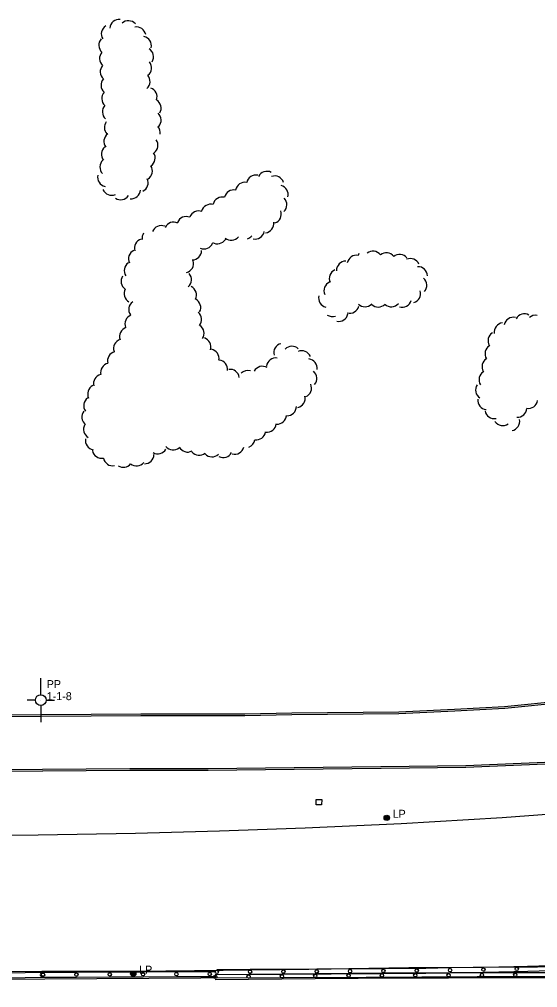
# Model space of a CAD drawing. Extents: x 2402803 to 2427059, y 6985292 to 6997652.
# Drawn here: x 2408717 to 2409028, y 6991333 to 6991914 of the extents above; entities that cross this region are included whole.
import ezdxf

# ---------------------------------------------------------------- set-up
doc = ezdxf.new("R2010")
doc.units = 0
for name, color, linetype in [('p_control ground ctrl', 7, 'Continuous'), ('p_road - paved curb', 7, 'Continuous'), ('p_road bridge end', 7, 'Continuous'), ('p_road conc barrier', 7, 'Continuous'), ('p_utility manhole', 7, 'Continuous'), ('p_veg woods', 7, 'Continuous')]:
    doc.layers.add(name, color=color, linetype=linetype)

msp = doc.modelspace()

# ---------------------------------------------------------------- linework, layer by layer
at = {"layer": 'p_control ground ctrl'}
for p, q in [((2408729.97, 6991508.5), (2408729.99, 6991518.5)), ((2408726.73, 6991505.26), (2408721.73, 6991505.27)), ((2408729.97, 6991505.26), (2408729.97, 6991505.3)), ((2408733.21, 6991505.26), (2408738.21, 6991505.25)), ((2408729.97, 6991502.02), (2408729.95, 6991492.02))]:
    msp.add_line(p, q, dxfattribs=at)
msp.add_circle((2408729.97, 6991505.26), 3.24, dxfattribs=at)
at = {"layer": 'p_road - paved curb'}
for points in [[(2408730.37, 6991495.6), (2408790.02, 6991496.02), (2408852.29, 6991495.93), (2408880.56, 6991496.56), (2408944.73, 6991497.16), (2408978.26, 6991498.78), (2409008.26, 6991500.48), (2409044.05, 6991504.03), (2409071.12, 6991507.39), (2409092.54, 6991510.35), (2409144.99, 6991519.51), (2409187.62, 6991529.35), (2409225.75, 6991539.28), (2409260.01, 6991549.61), (2409268.61, 6991551.82), (2409278.09, 6991555.27), (2409302.41, 6991564.95)], [(2408730.36, 6991496.6), (2408790.02, 6991497.02), (2408852.28, 6991496.93), (2408880.54, 6991497.56), (2408944.7, 6991498.16), (2408978.21, 6991499.78), (2409008.18, 6991501.48), (2409043.94, 6991505.02), (2409070.99, 6991508.38), (2409092.39, 6991511.34), (2409144.79, 6991520.49), (2409187.38, 6991530.32), (2409225.48, 6991540.24), (2409259.74, 6991550.57), (2409267.28, 6991552.52)], [(2408278.52, 6991502.26), (2408293.06, 6991497.39), (2408320.48, 6991492.99), (2408349.13, 6991492.77), (2408390.2, 6991492.69), (2408447.71, 6991493.26), (2408523.56, 6991493.99), (2408585.74, 6991494.08), (2408658, 6991495.03), (2408730.37, 6991495.6)], [(2408409.26, 6991493.88), (2408447.7, 6991494.26), (2408523.55, 6991494.99), (2408585.73, 6991495.08), (2408657.99, 6991496.03), (2408730.36, 6991496.6)], [(2409327.26, 6991496.71), (2409296.57, 6991492.31), (2409264.13, 6991488.15), (2409215.8, 6991482.41), (2409177.17, 6991478.38), (2409121.97, 6991473.42), (2409081.41, 6991470.49), (2409037.23, 6991467.95), (2408985, 6991465.81), (2408934.05, 6991465.29), (2408881.99, 6991464.67), (2408830.43, 6991464.13), (2408783.34, 6991463.94), (2408731.1, 6991463.71)], [(2409327.43, 6991495.72), (2409296.7, 6991491.32), (2409264.25, 6991487.16), (2409215.91, 6991481.42), (2409177.27, 6991477.38), (2409122.05, 6991472.42), (2409081.47, 6991469.49), (2409037.28, 6991466.95), (2408985.03, 6991464.81), (2408934.06, 6991464.29), (2408882, 6991463.67), (2408830.44, 6991463.13), (2408783.34, 6991462.94), (2408731.1, 6991462.71)], [(2408731.1, 6991463.71), (2408622.87, 6991462.72), (2408541.63, 6991462.01), (2408477.44, 6991461.39), (2408400.93, 6991460.75), (2408303.18, 6991459.37), (2408225.78, 6991460.09), (2408148.18, 6991460.9)], [(2408728.35, 6991424.5), (2408786.87, 6991425.48), (2408837.26, 6991426.76), (2408888.53, 6991428.73), (2408946.08, 6991431.19), (2409006.8, 6991434.79), (2409057.44, 6991438.68), (2409109.55, 6991443.6), (2409159.56, 6991448.22), (2409212.62, 6991453.36), (2409262.85, 6991458.41), (2409302.83, 6991463.07)], [(2408731.11, 6991462.71), (2408622.88, 6991461.72), (2408541.64, 6991461.01), (2408477.45, 6991460.39), (2408400.94, 6991459.75), (2408303.18, 6991458.37), (2408225.77, 6991459.09), (2408147.87, 6991459.9)], [(2408730.7, 6991342.76), (2408805.07, 6991342.79), (2408890.72, 6991343.83), (2408950.8, 6991344.83), (2409027.97, 6991345.19), (2409085.23, 6991347.19), (2409156.3, 6991350.08), (2409224.77, 6991354.18), (2409289.35, 6991358.23), (2409358.28, 6991362.99), (2409429.4, 6991369.51), (2409511.52, 6991378.01), (2409586.6, 6991386.54), (2409644.27, 6991394.92), (2409727.09, 6991406.84), (2409804.55, 6991419.68), (2409929.16, 6991443.66), (2409963.83, 6991450.86)], [(2408150.27, 6991418.96), (2408159.18, 6991418.98), (2408249.07, 6991419.68), (2408328.23, 6991420.65), (2408395.02, 6991421.51), (2408456.19, 6991422.1), (2408510.99, 6991422.71), (2408577.05, 6991423.72), (2408656.02, 6991423.69), (2408728.35, 6991424.5)], [(2408732.38, 6991338.13), (2408826.07, 6991338.58), (2408925.18, 6991339.11), (2408991.8, 6991339.52), (2409075.37, 6991339.39), (2409159.97, 6991339.01), (2409220.81, 6991339.54), (2409280.06, 6991338.59), (2409338.14, 6991339.22), (2409386.62, 6991341.15), (2409426.56, 6991342.78), (2409480.78, 6991346.44), (2409524.07, 6991350.39), (2409574.21, 6991355.18), (2409619.3, 6991360.87), (2409680.15, 6991369.44), (2409731.1, 6991377.64), (2409785.05, 6991387.23), (2409843.11, 6991398.17), (2409892.4, 6991408.65), (2409940.87, 6991418.88), (2409962.31, 6991424)], [(2408151.1, 6991337.82), (2408160.84, 6991337.99), (2408247.53, 6991337.27), (2408327.64, 6991337.46), (2408397.84, 6991337.88), (2408486.41, 6991338.88), (2408584.52, 6991339.64), (2408658.07, 6991340.97), (2408706.88, 6991342.54), (2408730.7, 6991342.76)], [(2408151.37, 6991332.8), (2408156.4, 6991332.84), (2408213.22, 6991334.1), (2408286.33, 6991335), (2408413.56, 6991335.77), (2408545.69, 6991337.26), (2408664.97, 6991337.52), (2408732.38, 6991338.13)]]:
    msp.add_lwpolyline(points, dxfattribs=at)
at = {"layer": 'p_road bridge end'}
msp.add_lwpolyline([(2408895.17, 6991445.64), (2408898.53, 6991445.57), (2408898.46, 6991442.38), (2408895.1, 6991442.45)], close=True, dxfattribs=at)
at = {"layer": 'p_road conc barrier'}
for p, q in [((2408710.62, 6991341.63), (2408730.6, 6991342.04)), ((2408730.6, 6991342.04), (2408731.34, 6991342.06)), ((2408731.36, 6991342.06), (2408751.36, 6991342.14)), ((2408751.36, 6991342.14), (2408771.36, 6991342.22)), ((2408771.36, 6991342.22), (2408791.36, 6991342.3)), ((2408791.36, 6991342.3), (2408811.36, 6991342.38)), ((2408811.36, 6991342.38), (2408831.36, 6991342.47)), ((2408831.36, 6991342.47), (2408835, 6991342.48)), ((2408835.56, 6991343.69), (2408855.55, 6991343.81)), ((2408854.59, 6991340.93), (2408874.59, 6991341.12)), ((2408855.55, 6991343.81), (2408875.54, 6991343.92)), ((2408874.59, 6991341.12), (2408894.59, 6991341.31)), ((2408875.54, 6991343.92), (2408895.53, 6991344.04)), ((2408894.59, 6991341.31), (2408914.58, 6991341.5)), ((2408915.52, 6991344.18), (2408935.51, 6991344.33)), ((2408915.54, 6991341.18), (2408935.53, 6991341.33)), ((2408934.6, 6991341.62), (2408954.59, 6991341.69)), ((2408935.51, 6991344.33), (2408955.51, 6991344.48)), ((2408935.53, 6991341.33), (2408955.53, 6991341.48)), ((2408954.59, 6991341.69), (2408974.59, 6991341.77)), ((2408975.47, 6991344.78), (2408995.47, 6991345.14)), ((2408975.53, 6991341.78), (2408995.52, 6991342.14)), ((2408994.59, 6991341.85), (2409014.58, 6991341.89)), ((2409014.58, 6991341.89), (2409034.58, 6991341.94)), ((2409015.43, 6991345.52), (2409035.42, 6991346.08)), ((2409015.52, 6991342.52), (2409035.51, 6991343.08)), ((2408710.68, 6991338.63), (2408730.66, 6991339.04)), ((2408730.66, 6991339.04), (2408731.4, 6991339.06)), ((2408731.38, 6991339.06), (2408751.38, 6991339.14)), ((2408751.38, 6991339.14), (2408771.38, 6991339.22)), ((2408771.38, 6991339.22), (2408791.38, 6991339.3)), ((2408791.38, 6991339.3), (2408811.37, 6991339.38)), ((2408811.37, 6991339.38), (2408831.37, 6991339.47)), ((2408831.37, 6991339.47), (2408835.02, 6991339.48)), ((2408834.6, 6991340.74), (2408854.59, 6991340.93)), ((2408834.63, 6991337.74), (2408854.62, 6991337.93)), ((2408835.58, 6991340.69), (2408855.57, 6991340.81)), ((2408854.62, 6991337.93), (2408874.62, 6991338.12)), ((2408855.57, 6991340.81), (2408875.56, 6991340.92)), ((2408874.62, 6991338.12), (2408894.61, 6991338.31)), ((2408875.56, 6991340.92), (2408895.55, 6991341.04)), ((2408894.61, 6991338.31), (2408914.61, 6991338.51)), ((2408934.61, 6991338.62), (2408954.6, 6991338.69)), ((2408954.6, 6991338.69), (2408974.6, 6991338.77)), ((2408994.6, 6991338.85), (2409014.59, 6991338.89)), ((2409014.59, 6991338.89), (2409034.59, 6991338.94))]:
    msp.add_line(p, q, dxfattribs=at)
for points in [[(2408895.53, 6991344.04), (2408904.1, 6991344.09), (2408915.52, 6991344.18)], [(2408895.55, 6991341.04), (2408904.12, 6991341.09), (2408915.54, 6991341.18)], [(2408914.58, 6991341.5), (2408920.33, 6991341.56), (2408934.6, 6991341.62)], [(2408955.51, 6991344.48), (2408961.01, 6991344.52), (2408975.47, 6991344.78)], [(2408955.53, 6991341.48), (2408961.05, 6991341.52), (2408975.53, 6991341.78)], [(2408974.59, 6991341.77), (2408991.83, 6991341.84), (2408994.59, 6991341.85)], [(2408995.47, 6991345.14), (2409013.7, 6991345.47), (2409015.43, 6991345.52)], [(2408995.52, 6991342.14), (2409013.77, 6991342.47), (2409015.52, 6991342.52)], [(2408914.61, 6991338.51), (2408920.35, 6991338.56), (2408934.61, 6991338.62)], [(2408974.6, 6991338.77), (2408991.83, 6991338.84), (2408994.6, 6991338.85)]]:
    msp.add_lwpolyline(points, dxfattribs=at)
for centre in [(2408731.37, 6991340.56), (2408751.37, 6991340.64), (2408771.37, 6991340.72), (2408791.37, 6991340.8), (2408811.37, 6991340.88), (2408831.37, 6991340.97), (2408835.57, 6991342.19), (2408855.56, 6991342.31), (2408875.55, 6991342.42), (2408895.54, 6991342.54), (2408915.53, 6991342.68), (2408934.6, 6991340.12), (2408935.52, 6991342.83), (2408954.6, 6991340.19), (2408955.52, 6991342.98), (2408974.59, 6991340.27), (2408975.5, 6991343.28), (2408994.59, 6991340.35), (2408995.49, 6991343.64), (2409014.59, 6991340.39), (2409015.47, 6991344.02), (2408834.61, 6991339.24), (2408854.61, 6991339.43), (2408874.6, 6991339.62), (2408894.6, 6991339.81), (2408914.6, 6991340.01)]:
    msp.add_circle(centre, 1, dxfattribs=at)
msp.add_arc((2408730.63, 6991340.54), 1, 43.24611, 319.15028, dxfattribs=at)
at = {"layer": 'p_utility manhole'}
for centre, radius in [((2408937.49, 6991434.65), 1.6), ((2408937.49, 6991434.65), 1.3), ((2408937.49, 6991434.65), 1), ((2408937.49, 6991434.65), 0.539), ((2408937.49, 6991434.65), 0.192), ((2408785.44, 6991341.14), 1.6), ((2408785.44, 6991341.14), 1.3), ((2408785.44, 6991341.14), 1), ((2408785.44, 6991341.14), 0.539), ((2408785.44, 6991341.14), 0.192)]:
    msp.add_circle(centre, radius, dxfattribs=at)
at = {"layer": 'p_veg woods'}
for centre, start, end in [((2408777.11, 6991907.92), 85.32508, 175.32508), ((2408782.58, 6991907.09), 42.74391, 132.74391), ((2408771.92, 6991904.84), 121.90974, 211.90974), ((2408787.41, 6991903.37), 11.32517, 101.32517), ((2408770.41, 6991898.12), 138.15501, 228.15501), ((2408790.67, 6991897.74), 347.80598, 77.80598), ((2408770.85, 6991890.13), 138.18422, 228.18422), ((2408791.95, 6991891.15), 327.77691, 57.77691), ((2408790.82, 6991884.54), 307.81607, 37.81607), ((2408771.29, 6991882.15), 138.30336, 228.30336), ((2408771.75, 6991874.15), 138.12761, 228.12761), ((2408789.86, 6991876.4), 310.71689, 40.71689), ((2408772.2, 6991866.14), 137.86241, 227.86241), ((2408794.08, 6991867.06), 340.98832, 70.98832), ((2408796.5, 6991860.36), 329.22497, 59.22497), ((2408772.6, 6991858.15), 137.86241, 227.86241), ((2408796.54, 6991853.07), 318.14493, 48.14493), ((2408773.77, 6991848.69), 142.3351, 221.83565), ((2408795.96, 6991845.6), 350.24463, 40.71618), ((2408773.48, 6991840.3), 126.35824, 216.35824), ((2408794.59, 6991838.04), 305.95311, 35.95311), ((2408771.96, 6991832.58), 128.26739, 218.26739), ((2408771.11, 6991824.96), 133.06291, 223.06291), ((2408792.94, 6991830.41), 303.24799, 33.24799), ((2408791.27, 6991822.62), 302.73572, 32.73572), ((2408769.65, 6991818.95), 168.56325, 258.56325), ((2408788.71, 6991815.59), 295.10162, 25.10162), ((2408859.02, 6991814.57), 78.39211, 168.39211), ((2408865.62, 6991816.78), 63.08129, 153.08129), ((2408870.2, 6991813.99), 18.67246, 108.67246), ((2408852.42, 6991810.18), 79.47338, 169.47338), ((2408872.69, 6991808.5), 345.05528, 75.05528), ((2408772.46, 6991813.74), 203.51563, 293.51563), ((2408777.89, 6991811.01), 236.14398, 326.14398), ((2408784.12, 6991811.63), 265.64796, 355.64796), ((2408838.85, 6991801.35), 76.67157, 166.67157), ((2408845.66, 6991805.58), 76.89358, 166.89358), ((2408871.92, 6991802.46), 313.06588, 43.06588), ((2408831.9, 6991797.04), 74.13476, 164.13476), ((2408817.23, 6991789.66), 67.98886, 157.98886), ((2408824.63, 6991793), 69.67247, 159.67247), ((2408868.6, 6991796.81), 288.99912, 18.99912), ((2408802.25, 6991784.19), 68.44801, 158.44801), ((2408809.66, 6991786.3), 63.9115, 153.9115), ((2408864.09, 6991791.15), 277.58082, 7.58082), ((2408796.33, 6991782.05), 145.55749, 186.06029), ((2408844.2, 6991786.77), 230.41118, 320.41118), ((2408852.11, 6991787.27), 290.05909, 321.41069), ((2408858.5, 6991787.45), 258.27396, 348.27396), ((2408791.83, 6991776.35), 106.77978, 196.77978), ((2408827.84, 6991781.57), 247.01346, 337.01346), ((2408835.94, 6991784.59), 237.85635, 327.85635), ((2408788.21, 6991769.87), 115.4113, 205.4113), ((2408820.77, 6991774.97), 269.89807, 359.89807), ((2408919.39, 6991766.44), 79.20938, 169.20938), ((2408926.01, 6991770.93), 156.81818, 169.20938), ((2408929.27, 6991768.91), 38.04398, 128.04398), ((2408937.21, 6991767.94), 38.04398, 128.04398), ((2408945.15, 6991766.97), 38.04398, 128.04398), ((2408785.69, 6991762.87), 123.70645, 213.70645), ((2408816, 6991767.25), 285.01129, 15.01129), ((2408913.01, 6991762.94), 91.08834, 181.08834), ((2408951.63, 6991764.46), 22.88443, 112.88443), ((2408956.23, 6991759.59), 1.90618, 91.90618), ((2408783.76, 6991756.53), 146.59802, 236.59802), ((2408814.71, 6991757.53), 310.09088, 40.09088), ((2408908.71, 6991758.12), 113.48042, 203.48042), ((2408905.5, 6991750.8), 113.58595, 203.58595), ((2408955.88, 6991754.07), 318.45714, 48.45714), ((2408785.61, 6991749.09), 151.12661, 241.12661), ((2408817.74, 6991748.27), 333.24777, 63.24777), ((2408902.27, 6991746.4), 165.63686, 255.63686), ((2408952.18, 6991749.08), 286.22363, 16.22363), ((2408788.35, 6991739.49), 124.75158, 214.75158), ((2408820.27, 6991740.75), 332.29709, 62.29709), ((2408924.46, 6991746.83), 225.22611, 315.22611), ((2408932.4, 6991746.68), 226.04987, 316.04987), ((2408940.25, 6991746.81), 228.27927, 318.27927), ((2408946.73, 6991746.58), 253.30802, 343.30802), ((2408786.13, 6991730.87), 111.52964, 201.52964), ((2408820.75, 6991733.55), 320.41433, 50.41433), ((2408904.92, 6991740.97), 237.01736, 288.64018), ((2408908.62, 6991738.03), 258.62054, 348.62054), ((2408915.26, 6991742.97), 254.79664, 344.79664), ((2409020.09, 6991731.27), 61.45038, 151.45038), ((2409026.75, 6991730.44), 80.39123, 130.90002), ((2409007.59, 6991725.92), 97.32739, 187.32739), ((2409013.51, 6991729.24), 77.92189, 167.92189), ((2408782.86, 6991723.36), 108.83424, 198.83424), ((2408822.29, 6991725.23), 327.11921, 57.11921), ((2409003.89, 6991720.83), 122.06747, 212.06747), ((2408779.3, 6991716.14), 108.09938, 198.09938), ((2408826.37, 6991717.13), 341.88725, 71.88725), ((2408875.36, 6991713.57), 104.22785, 194.22785), ((2408775.68, 6991708.71), 104.40273, 194.40273), ((2408831.27, 6991710.12), 349.43022, 79.43022), ((2408880.59, 6991711.86), 46.63883, 136.63883), ((2408886.49, 6991709.19), 22.62715, 112.62715), ((2409002.1, 6991713.03), 122.07022, 212.07022), ((2408771.5, 6991701.71), 102.29091, 192.29091), ((2408836.4, 6991703.56), 354.20042, 84.20042), ((2408871.01, 6991704.85), 82.26983, 172.26983), ((2408890.09, 6991704.25), 353.00683, 83.00683), ((2409000.31, 6991705.24), 122.07081, 212.07081), ((2408843.43, 6991698.01), 7.55619, 97.55619), ((2408854.25, 6991697.36), 74.44011, 136.32769), ((2408862.97, 6991699.84), 61.03978, 151.03978), ((2408889.9, 6991698.15), 319.9914, 49.9914), ((2408998.52, 6991697.44), 122.07158, 212.07158), ((2408767.28, 6991695.17), 105.3364, 195.3364), ((2408763.75, 6991688.85), 116.52632, 206.52632), ((2408886.73, 6991692.5), 293.25899, 23.25899), ((2408996.43, 6991691.25), 146.76109, 236.76109), ((2408761.37, 6991681.86), 125.58215, 215.58215), ((2408882.91, 6991686.28), 283.08694, 13.08694), ((2408997.67, 6991685.21), 174.77339, 264.77339), ((2409022.44, 6991685.85), 260.52615, 350.52615), ((2408760.21, 6991675.08), 142.35456, 232.35456), ((2408877.69, 6991681.48), 269.29958, 359.29958), ((2409002.01, 6991679.79), 190.85599, 280.85599), ((2409015.9, 6991680.53), 266.87259, 356.87259), ((2408871.78, 6991676.47), 265.58091, 355.58091), ((2409007.1, 6991675.58), 214.39148, 304.39148), ((2409011.64, 6991672.49), 280.78433, 10.78433), ((2408761.29, 6991667.66), 149.61409, 239.61409), ((2408865.6, 6991671.65), 263.16832, 353.16832), ((2408762.41, 6991660.96), 169.65121, 259.65121), ((2408852.82, 6991662.29), 290.30633, 350.89659), ((2408859.25, 6991666.99), 261.41527, 351.41527), ((2408766.52, 6991655.96), 190.65328, 280.65328), ((2408800.17, 6991658.62), 239.85904, 329.85904), ((2408809.41, 6991661.01), 219.08268, 309.08268), ((2408818.05, 6991659.69), 208.2815, 298.2815), ((2408846.3, 6991658.42), 254.89833, 344.89833), ((2408773.12, 6991651.45), 190.65328, 280.65328), ((2408792.18, 6991652.63), 269.44354, 359.44354), ((2408825.06, 6991657.73), 218.65173, 308.65173), ((2408832.65, 6991656.82), 223.80626, 313.80626), ((2408839.49, 6991656.36), 241.85332, 331.85332), ((2408779.51, 6991650.55), 236.50832, 320.50462), ((2408787.47, 6991651.32), 230.50462, 320.50462)]:
    msp.add_arc(centre, 5.65, start, end, dxfattribs=at)

# ---------------------------------------------------------------- texts
at = {"layer": 'p_control ground ctrl'}
for s, p in [('  PP', (2408729.99, 6991512.43)), ('  1-1-8', (2408729.99, 6991505.23))]:
    msp.add_text(s, height=4.8, dxfattribs=at).set_placement(p)
at = {"layer": 'p_utility manhole'}
for p in [(2408937.49, 6991434.65), (2408785.44, 6991341.14)]:
    msp.add_text('  LP', height=4.8, dxfattribs=at).set_placement(p)

doc.saveas('drawing.dxf')
